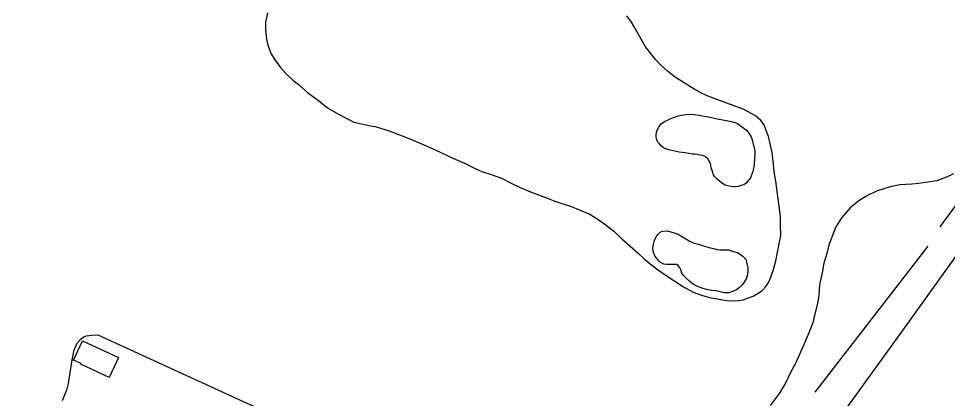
# Model space of a CAD drawing. Extents: x 3683613 to 3738215, y 469626 to 495384.
# Drawn here: x 3712152 to 3713135, y 492310 to 492712 of the extents above; entities that cross this region are included whole.
import ezdxf

# ---------------------------------------------------------------- set-up
doc = ezdxf.new("R2010")
doc.units = 0
for name, color, linetype in [('V-BLDG-OTLN', 7, 'Continuous'), ('V-CHAN-NAID', 7, 'Continuous'), ('V-ROAD-CNTR', 7, 'Continuous'), ('V-SITE-VEGE', 7, 'Continuous'), ('V-TOPO-SHOR', 7, 'Continuous')]:
    doc.layers.add(name, color=color, linetype=linetype)

msp = doc.modelspace()

# ---------------------------------------------------------------- linework, layer by layer
at = {"layer": 'V-BLDG-OTLN'}
msp.add_lwpolyline([(3712247.7, 492332), (3712217.58, 492345.93), (3712217.97, 492346.77), (3712209.93, 492350.49), (3712219.27, 492370.69), (3712257.43, 492353.04)], close=True, dxfattribs=at)
at = {"layer": 'V-ROAD-CNTR'}
msp.add_lwpolyline([(3712950.45, 492191.54), (3712950.45, 492191.54), (3713087.02, 492380.3), (3713246.37, 492602.55)], dxfattribs=at)
at = {"layer": 'V-SITE-VEGE'}
for points in [[(3712415.18, 492718.54), (3712413.27, 492708.06), (3712413.29, 492700.69), (3712414.09, 492690.6), (3712415.66, 492684.01), (3712419.17, 492675.1), (3712423.07, 492668.51), (3712428.91, 492660.38)], [(3712653.04, 492546.9), (3712663.14, 492543.04), (3712672.46, 492538.41), (3712682.94, 492533.39), (3712693.82, 492528.77), (3712710.9, 492522.21), (3712719.45, 492518.74), (3712727.99, 492516.05), (3712736.14, 492513.36), (3712756.73, 492504.88), (3712764.5, 492500.24), (3712772.66, 492494.44), (3712781.98, 492487.09), (3712790.54, 492478.97), (3712808.04, 492463.5), (3712814.26, 492457.69), (3712820.48, 492452.28), (3712829.42, 492445.71), (3712837.58, 492439.91), (3712855.84, 492427.93), (3712865.95, 492422.52), (3712874.88, 492419.05), (3712883.42, 492416.75), (3712901.27, 492413.69), (3712911.36, 492413.33), (3712919.11, 492414.12), (3712923.76, 492416.08), (3712929.58, 492418.03), (3712935.78, 492421.54), (3712939.26, 492424.26), (3712943.13, 492428.54), (3712945.83, 492432.81), (3712948.54, 492438.25), (3712951.23, 492446.4), (3712953.53, 492455.72), (3712955.45, 492464.65), (3712958.9, 492482.5), (3712958.48, 492492.59), (3712958.46, 492502.67), (3712953.71, 492539.9), (3712952.14, 492547.66), (3712949.75, 492570.54), (3712947.79, 492579.46), (3712945.83, 492587.21), (3712943.48, 492593.8), (3712941.14, 492599.61), (3712937.64, 492604.26), (3712932.19, 492609.29), (3712918.99, 492616.24), (3712891.03, 492626.64), (3712880.93, 492630.49), (3712872, 492634.74), (3712864.23, 492639.37), (3712847.13, 492650.19), (3712838.97, 492656.77), (3712831.58, 492663.34), (3712826.52, 492668.76), (3712815.63, 492682.31), (3712810.95, 492690.45), (3712805.88, 492700.13), (3712800.82, 492708.65), (3712795.76, 492715.24)], [(3712428.91, 492660.38), (3712434.75, 492654.19), (3712442.52, 492646.84), (3712447.96, 492642.58), (3712457.68, 492634.07), (3712469.34, 492625.57), (3712478.68, 492617.83), (3712490.33, 492610.88), (3712506.65, 492602.39), (3712514.8, 492600.85), (3712524.5, 492598.55), (3712529.16, 492597.79), (3712545.08, 492593.17), (3712550.51, 492590.86), (3712557.89, 492588.16), (3712569.54, 492583.54), (3712592.07, 492573.51), (3712611.48, 492564.25), (3712623.91, 492559.24), (3712635.96, 492553.06), (3712642.17, 492550.36), (3712653.04, 492546.9)], [(3713141.81, 492547.78), (3713134.46, 492544.28), (3713124.02, 492540.38), (3713105.05, 492537.62), (3713097.7, 492536.83), (3713084.92, 492536.02), (3713074.86, 492534.06), (3713060.16, 492529.37), (3713050.1, 492524.32), (3713041.6, 492519.26), (3713032.71, 492512.27), (3713023.06, 492501.02), (3713016.89, 492490.93), (3713013.04, 492480.85), (3713009.96, 492472.33), (3713007.67, 492463.42), (3713004.59, 492452.96), (3713002.68, 492442.88), (3713000, 492430.1), (3712999.26, 492419.25), (3712997.73, 492410.34), (3712995.05, 492399.5), (3712992.75, 492389.81)], [(3712992.75, 492389.81), (3712987.75, 492377.41), (3712983.52, 492367.72), (3712974.66, 492346.79), (3712969.27, 492337.09), (3712964.26, 492326.62), (3712957.32, 492314.99), (3712947.67, 492302.19)], [(3712456.38, 492275.77), (3712235.8, 492376.66), (3712229.22, 492376.64), (3712223.03, 492375.85), (3712220.32, 492374.68), (3712216.46, 492371.57), (3712213.37, 492368.08), (3712209.9, 492359.94), (3712209.14, 492355.29), (3712207.99, 492350.64), (3712205.33, 492332.44), (3712204.18, 492325.46), (3712202.26, 492318.49), (3712197.65, 492307.25)]]:
    msp.add_lwpolyline(points, dxfattribs=at)
at = {"layer": 'V-TOPO-SHOR'}
for p, q in [((3713127.66, 492491.51), (3713225.61, 492626.2)), ((3712995.5, 492316.36), (3713115.02, 492471.31))]:
    msp.add_line(p, q, dxfattribs=at)
for points in [[(3712837.73, 492573.78), (3712834.49, 492575.86), (3712831.84, 492577.96), (3712830.72, 492579.08), (3712828.76, 492581.31), (3712827.92, 492582.7), (3712827.23, 492584.74), (3712826.87, 492587.12), (3712826.78, 492589.41), (3712827.61, 492593.33), (3712829, 492595.85), (3712830.12, 492598.09), (3712832.35, 492600.89), (3712835.69, 492603.42), (3712838.77, 492604.82), (3712842.4, 492606.51), (3712846.31, 492607.92), (3712850.22, 492609.33), (3712855.53, 492610.46), (3712860.84, 492611.03), (3712867.14, 492610.72), (3712872.59, 492609.94), (3712877.81, 492608.97), (3712882.11, 492608.29), (3712887.42, 492607.18), (3712891.7, 492606.16), (3712895.81, 492605.53), (3712901.13, 492604.42), (3712905.11, 492603.46), (3712909.53, 492602.49), (3712912.89, 492601.1), (3712915.97, 492599.15), (3712919.89, 492596.36), (3712922.69, 492594.13), (3712925.5, 492590.5), (3712927.46, 492586.87), (3712928.59, 492583.8), (3712929.72, 492579.33), (3712930.85, 492575.69), (3712931.42, 492572.34), (3712931.43, 492567.3), (3712931.16, 492563.39), (3712930.89, 492558.64), (3712930.34, 492554.72), (3712929.79, 492551.92), (3712928.96, 492549.12), (3712928.02, 492546.67), (3712927.29, 492544.36), (3712925.9, 492542.12), (3712925.06, 492541.28), (3712922.27, 492537.92), (3712919.76, 492536.23), (3712916.69, 492535.39), (3712913.9, 492534.54), (3712909.98, 492533.97), (3712908.02, 492533.97), (3712904.1, 492534.79), (3712899.91, 492535.9), (3712895.98, 492538.41), (3712891.5, 492542.04), (3712888.98, 492544.55), (3712887.58, 492546.78), (3712886.45, 492550.13), (3712885.32, 492554.04), (3712884.75, 492557.12), (3712883.62, 492560.19), (3712883.06, 492561.31), (3712881.73, 492563.64), (3712880.82, 492564.38), (3712880.54, 492564.66), (3712878.3, 492566.05), (3712876.26, 492567.07), (3712873.26, 492567.72), (3712870.46, 492568.27), (3712867.6, 492568.47), (3712865.43, 492568.54), (3712857.59, 492569.91), (3712851.23, 492570.68), (3712841.65, 492572.95), (3712837.73, 492573.78)], [(3712829.64, 492455.74), (3712825.43, 492461.05), (3712823.74, 492465.8), (3712823.45, 492468.87), (3712824, 492472.79), (3712825.11, 492477.27), (3712827.06, 492481.19), (3712829.01, 492483.99), (3712832.36, 492486.51), (3712834.03, 492487.08), (3712839.06, 492487.37), (3712849.42, 492484.32), (3712856.42, 492479.86), (3712861.75, 492476.8), (3712866.23, 492474.85), (3712871.82, 492473.19), (3712877.98, 492471.25), (3712883.02, 492469.86), (3712887.77, 492468.76), (3712891.41, 492467.65), (3712894.77, 492467.1), (3712898.12, 492467.38), (3712900.92, 492467.39), (3712903.72, 492467.12), (3712906.8, 492466.29), (3712909.88, 492465.18), (3712912.96, 492464.34), (3712918.84, 492460.45), (3712921.92, 492457.1), (3712923.05, 492452.91), (3712923.9, 492448.71), (3712923.91, 492444.52), (3712923.37, 492439.76), (3712922.25, 492436.68), (3712920.02, 492433.04), (3712917.52, 492429.96), (3712915.29, 492427.44), (3712911.94, 492424.91), (3712907.75, 492422.94), (3712903.83, 492421.82), (3712898.8, 492421.8), (3712894.6, 492422.63), (3712890.4, 492423.74), (3712885.37, 492424.29), (3712880.33, 492425.39), (3712875.58, 492426.78), (3712869.98, 492428.72), (3712866.34, 492430.67), (3712862.13, 492434.01), (3712858.77, 492437.36), (3712855.96, 492440.15), (3712854.28, 492442.66), (3712852.88, 492446.01), (3712852.03, 492448.25), (3712850.35, 492450.48), (3712848.39, 492451.6), (3712848.11, 492451.88), (3712844.75, 492451.87), (3712838.6, 492451.57), (3712838.04, 492451.57), (3712834.96, 492452.12), (3712831.04, 492454.35), (3712829.64, 492455.74)]]:
    msp.add_lwpolyline(points, dxfattribs=at)

# ---------------------------------------------------------------- texts
at = {"layer": 'V-CHAN-NAID'}
msp.add_text('SCARSDALE FERRY LANDING (75.7) (2)', height=100, rotation=326.19216, dxfattribs=at).set_placement((3710930.54, 492455.08))

doc.saveas('drawing.dxf')
